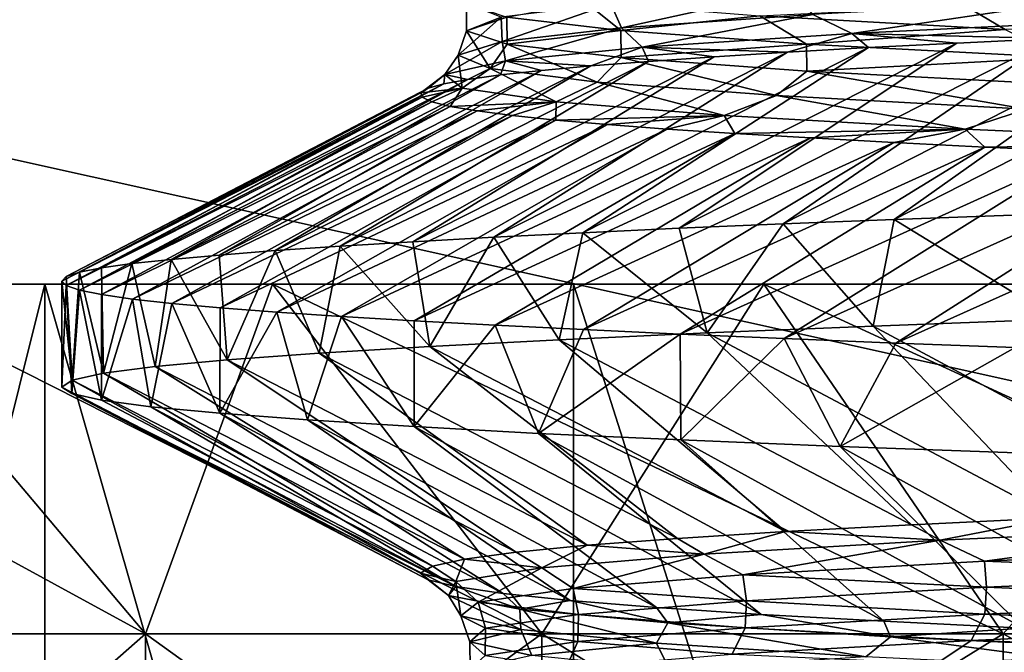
# Model space of a CAD drawing. Header units: metres. Extents: x -206 to 75, y -104 to 104.
# Tile 792 of 1056: x -13.32 to -10.5, y -34.35 to -32.54. Entities that reach past the tile are written whole.
import ezdxf

# ---------------------------------------------------------------- set-up
doc = ezdxf.new("R2010")
doc.units = ezdxf.units.M
doc.layers.add('solid_01_1-CONSUMER_THERM_B_125288', color=7, linetype='CONTINUOUS')

msp = doc.modelspace()

# ---------------------------------------------------------------- linework, layer by layer
at = {"layer": 'solid_01_1-CONSUMER_THERM_B_125288'}
for points in [[(-27.776106, 66.214066), (28.050987, 67.836098), (-27.757145, -66.232315)], [(28.050987, 67.836098), (-27.757065, -66.785934), (-27.757145, -66.232315)], [(28.050987, 67.836098), (27.851068, 67.319839), (-27.757065, -66.785934)], [(27.851068, 67.319839), (27.74942, 66.775635), (-27.757065, -66.785934)], [(27.74942, 66.775635), (-28.058632, -67.846397), (-27.858715, -67.330139)], [(27.74942, 66.775635), (27.749498, 66.222015), (-28.058632, -67.846397)], [(27.74942, 66.775635), (-27.858715, -67.330139), (-27.757065, -66.785934)], [(27.749498, 66.222015), (27.768459, -66.224365), (-28.058632, -67.846397)], [(-37.500069, 41.072453, 108.410858), (37.499931, 41.072487, 108.410858), (-37.500031, -41.072514, 108.410858)], [(37.499931, 41.072487, 108.410858), (37.499969, -41.072479, 108.410858), (-37.500031, -41.072514, 108.410858)], [(-42.500034, -37.500031, 108.5), (42.499931, 37.500008, 108.5), (-42.500069, 37.499969, 108.5)], [(-42.500034, -37.500031, 108.5), (42.499966, -37.499992, 108.5), (42.499931, 37.500008, 108.5)], [(18.499966, -31.800003, 6), (-18.500034, -31.80002, 6), (18.499969, -40.000004, 6)], [(-18.500034, -31.80002, 6), (-18.500031, -40.000023, 6), (18.499969, -40.000004, 6)], [(-11.111633, -32.460217, 29.139627), (-11.630011, -32.49873, 27.62015), (-11.599695, -32.567837, 27.82152)], [(-11.111633, -32.460217, 29.139627), (-11.599695, -32.567837, 27.82152), (-11.052072, -32.529144, 29.342148)], [(-10.307492, -32.490452, 30.776085), (-11.052072, -32.529144, 29.342148), (-10.940886, -32.583981, 29.69669)], [(-10.307492, -32.490452, 30.776085), (-10.940886, -32.583981, 29.69669), (-10.142602, -32.544975, 31.1234)], [(-12.042617, -32.498325, 24.447477), (-12.042596, -32.57576, 24.444349), (-11.943259, -32.537243, 26.045918)], [(-12.042617, -32.498325, 24.447477), (-11.927092, -32.536842, 22.84635), (-12.042596, -32.57576, 24.444349)], [(-11.630011, -32.49873, 27.62015), (-11.943259, -32.537243, 26.045918), (-11.941021, -32.606529, 26.242033)], [(-11.630011, -32.49873, 27.62015), (-11.941021, -32.606529, 26.242033), (-11.599695, -32.567837, 27.82152)], [(-11.702468, -32.494167, 21.560513), (-11.601375, -32.575363, 21.274151), (-11.927092, -32.536842, 22.84635)], [(-11.702468, -32.494167, 21.560513), (-11.204153, -32.533005, 20.017311), (-11.601375, -32.575363, 21.274151)], [(-10.617257, -32.504513, 18.668547), (-10.50202, -32.571838, 18.556038), (-11.204153, -32.533005, 20.017311)], [(-10.617257, -32.504513, 18.668547), (-9.733758, -32.543526, 17.292608), (-10.50202, -32.571838, 18.556038)], [(-11.943259, -32.537243, 26.045918), (-12.066908, -32.645222, 24.631531), (-11.941021, -32.606529, 26.242033)], [(-11.943259, -32.537243, 26.045918), (-12.042596, -32.57576, 24.444349), (-12.066908, -32.645222, 24.631531)], [(-11.927092, -32.536842, 22.84635), (-11.926673, -32.614273, 22.843376), (-12.042596, -32.57576, 24.444349)], [(-11.927092, -32.536842, 22.84635), (-11.601375, -32.575363, 21.274151), (-11.926673, -32.614273, 22.843376)], [(-11.204153, -32.533005, 20.017311), (-11.070795, -32.61388, 19.759281), (-11.601375, -32.575363, 21.274151)], [(-11.052072, -32.529144, 29.342148), (-11.599695, -32.567837, 27.82152), (-11.540409, -32.62299, 28.175079)], [(-11.052072, -32.529144, 29.342148), (-11.540409, -32.62299, 28.175079), (-10.940886, -32.583981, 29.69669)], [(-11.204153, -32.533005, 20.017311), (-10.50202, -32.571838, 18.556038), (-11.070795, -32.61388, 19.759281)], [(-10.142602, -32.544975, 31.1234), (-10.940886, -32.583981, 29.69669), (-10.366546, -32.598339, 30.884815)], [(-12.042596, -32.57576, 24.444349), (-11.974678, -32.683914, 23.018303), (-12.066908, -32.645222, 24.631531)], [(-12.042596, -32.57576, 24.444349), (-11.926673, -32.614273, 22.843376), (-11.974678, -32.683914, 23.018303)], [(-11.599695, -32.567837, 27.82152), (-11.941021, -32.606529, 26.242033), (-11.931564, -32.661995, 26.587193)], [(-11.599695, -32.567837, 27.82152), (-11.931564, -32.661995, 26.587193), (-11.540409, -32.62299, 28.175079)], [(-11.601375, -32.575363, 21.274151), (-11.600601, -32.652786, 21.271379), (-11.926673, -32.614273, 22.843376)], [(-11.601375, -32.575363, 21.274151), (-11.070795, -32.61388, 19.759281), (-11.600601, -32.652786, 21.271379)], [(-10.50202, -32.571838, 18.556038), (-10.341546, -32.652401, 18.329733), (-11.070795, -32.61388, 19.759281)], [(-9.756552, -32.572815, 31.782404), (-10.81969, -33.115417, 32.061478), (-10.481225, -33.103172, 32.524059)], [(-10.071818, -32.585571, 31.340231), (-10.81969, -33.115417, 32.061478), (-9.756552, -32.572815, 31.782404)], [(-10.940886, -32.583981, 29.69669), (-11.540409, -32.62299, 28.175079), (-11.124827, -32.637192, 29.444345)], [(-10.366546, -32.598339, 30.884815), (-11.434729, -33.140362, 31.094595), (-11.137669, -33.127773, 31.584772)], [(-10.64041, -32.61121, 30.41671), (-11.434729, -33.140362, 31.094595), (-10.366546, -32.598339, 30.884815)], [(-10.071818, -32.585571, 31.340231), (-11.137669, -33.127773, 31.584772), (-10.81969, -33.115417, 32.061478)], [(-10.366546, -32.598339, 30.884815), (-11.137669, -33.127773, 31.584772), (-10.071818, -32.585571, 31.340231)], [(-10.940886, -32.583981, 29.69669), (-11.124827, -32.637192, 29.444345), (-10.893257, -32.624168, 29.936342)], [(-10.940886, -32.583981, 29.69669), (-10.64041, -32.61121, 30.41671), (-10.366546, -32.598339, 30.884815)], [(-10.940886, -32.583981, 29.69669), (-10.893257, -32.624168, 29.936342), (-10.64041, -32.61121, 30.41671)], [(-11.941021, -32.606529, 26.242033), (-12.104774, -32.701004, 24.961655), (-11.931564, -32.661995, 26.587193)], [(-11.941021, -32.606529, 26.242033), (-12.066908, -32.645222, 24.631531), (-12.104774, -32.701004, 24.961655)], [(-11.926673, -32.614273, 22.843376), (-11.669301, -32.722607, 21.431175), (-11.974678, -32.683914, 23.018303)], [(-10.893257, -32.624168, 29.936342), (-11.964398, -33.166031, 30.076281), (-11.710483, -33.153145, 30.591496)], [(-11.124827, -32.637192, 29.444345), (-11.964398, -33.166031, 30.076281), (-10.893257, -32.624168, 29.936342)], [(-11.540409, -32.62299, 28.175079), (-11.931564, -32.661995, 26.587193), (-11.687351, -32.676308, 27.906639)], [(-11.926673, -32.614273, 22.843376), (-11.600601, -32.652786, 21.271379), (-11.669301, -32.722607, 21.431175)], [(-10.64041, -32.61121, 30.41671), (-11.710483, -33.153145, 30.591496), (-11.434729, -33.140362, 31.094595)], [(-10.893257, -32.624168, 29.936342), (-11.710483, -33.153145, 30.591496), (-10.64041, -32.61121, 30.41671)], [(-11.540409, -32.62299, 28.175079), (-11.687351, -32.676308, 27.906639), (-11.522595, -32.6633, 28.427876)], [(-11.070795, -32.61388, 19.759281), (-11.069709, -32.691303, 19.756754), (-11.600601, -32.652786, 21.271379)], [(-11.540409, -32.62299, 28.175079), (-11.334863, -32.650253, 28.941013), (-11.124827, -32.637192, 29.444345)], [(-11.540409, -32.62299, 28.175079), (-11.522595, -32.6633, 28.427876), (-11.334863, -32.650253, 28.941013)], [(-11.070795, -32.61388, 19.759281), (-10.341546, -32.652401, 18.329733), (-11.069709, -32.691303, 19.756754)], [(-11.334863, -32.650253, 28.941013), (-12.404501, -33.191738, 29.013325), (-12.195963, -33.178928, 29.549774)], [(-11.522595, -32.6633, 28.427876), (-12.404501, -33.191738, 29.013325), (-11.334863, -32.650253, 28.941013)], [(-11.124827, -32.637192, 29.444345), (-12.195963, -33.178928, 29.549774), (-11.964398, -33.166031, 30.076281)], [(-11.334863, -32.650253, 28.941013), (-12.195963, -33.178928, 29.549774), (-11.124827, -32.637192, 29.444345)], [(-12.066908, -32.645222, 24.631531), (-12.055048, -32.740009, 23.327404), (-12.104774, -32.701004, 24.961655)], [(-12.066908, -32.645222, 24.631531), (-11.974678, -32.683914, 23.018303), (-12.055048, -32.740009, 23.327404)], [(-11.600601, -32.652786, 21.271379), (-11.156191, -32.761303, 19.898996), (-11.669301, -32.722607, 21.431175)], [(-11.600601, -32.652786, 21.271379), (-11.069709, -32.691303, 19.756754), (-11.156191, -32.761303, 19.898996)], [(-10.341546, -32.652401, 18.329733), (-10.340193, -32.729816, 18.327484), (-11.069709, -32.691303, 19.756754)], [(-11.687351, -32.676308, 27.906639), (-12.750485, -33.216957, 27.915686), (-12.589483, -33.204422, 28.468208)], [(-11.828437, -32.689224, 27.379597), (-12.750485, -33.216957, 27.915686), (-11.687351, -32.676308, 27.906639)], [(-11.522595, -32.6633, 28.427876), (-12.589483, -33.204422, 28.468208), (-12.404501, -33.191738, 29.013325)], [(-11.687351, -32.676308, 27.906639), (-12.589483, -33.204422, 28.468208), (-11.522595, -32.6633, 28.427876)], [(-11.931564, -32.661995, 26.587193), (-12.104774, -32.701004, 24.961655), (-12.038606, -32.714783, 26.314322)], [(-11.974678, -32.683914, 23.018303), (-11.786798, -32.779015, 21.714037), (-12.055048, -32.740009, 23.327404)], [(-11.931564, -32.661995, 26.587193), (-12.038606, -32.714783, 26.314322), (-11.945523, -32.702042, 26.848558)], [(-11.974678, -32.683914, 23.018303), (-11.669301, -32.722607, 21.431175), (-11.786798, -32.779015, 21.714037)], [(-11.931564, -32.661995, 26.587193), (-11.945523, -32.702042, 26.848558), (-11.828437, -32.689224, 27.379597)], [(-11.931564, -32.661995, 26.587193), (-11.828437, -32.689224, 27.379597), (-11.687351, -32.676308, 27.906639)], [(-12.038606, -32.714783, 26.314322), (-13.086993, -33.253902, 26.224072), (-12.999444, -33.241646, 26.792654)], [(-12.107684, -32.727505, 25.777338), (-13.086993, -33.253902, 26.224072), (-12.038606, -32.714783, 26.314322)], [(-11.945523, -32.702042, 26.848558), (-12.999444, -33.241646, 26.792654), (-12.88721, -33.229347, 27.356852)], [(-12.038606, -32.714783, 26.314322), (-12.999444, -33.241646, 26.792654), (-11.945523, -32.702042, 26.848558)], [(-11.828437, -32.689224, 27.379597), (-12.88721, -33.229347, 27.356852), (-12.750485, -33.216957, 27.915686)], [(-11.945523, -32.702042, 26.848558), (-12.88721, -33.229347, 27.356852), (-11.828437, -32.689224, 27.379597)], [(-12.104774, -32.701004, 24.961655), (-12.173366, -32.753109, 24.696117), (-12.152696, -32.740269, 25.237724)], [(-12.104774, -32.701004, 24.961655), (-12.055048, -32.740009, 23.327404), (-12.173366, -32.753109, 24.696117)], [(-12.104774, -32.701004, 24.961655), (-12.152696, -32.740269, 25.237724), (-12.107684, -32.727505, 25.777338)], [(-12.104774, -32.701004, 24.961655), (-12.107684, -32.727505, 25.777338), (-12.038606, -32.714783, 26.314322)], [(-11.069709, -32.691303, 19.756754), (-10.441328, -32.799995, 18.450354), (-11.156191, -32.761303, 19.898996)], [(-11.069709, -32.691303, 19.756754), (-10.340193, -32.729816, 18.327484), (-10.441328, -32.799995, 18.450354)], [(-12.152696, -32.740269, 25.237724), (-13.18743, -33.27869, 25.07749), (-13.149711, -33.266232, 25.651918)], [(-12.173366, -32.753109, 24.696117), (-13.18743, -33.27869, 25.07749), (-12.152696, -32.740269, 25.237724)], [(-12.107684, -32.727505, 25.777338), (-13.149711, -33.266232, 25.651918), (-13.086993, -33.253902, 26.224072)], [(-12.152696, -32.740269, 25.237724), (-13.149711, -33.266232, 25.651918), (-12.107684, -32.727505, 25.777338)], [(-12.055048, -32.740009, 23.327404), (-12.169666, -32.766048, 24.153147), (-12.173366, -32.753109, 24.696117)], [(-12.055048, -32.740009, 23.327404), (-12.141583, -32.779064, 23.609348), (-12.169666, -32.766048, 24.153147)], [(-12.055048, -32.740009, 23.327404), (-12.089128, -32.792126, 23.066048), (-12.141583, -32.779064, 23.609348)], [(-12.055048, -32.740009, 23.327404), (-11.786798, -32.779015, 21.714037), (-12.089128, -32.792126, 23.066048)], [(-11.669301, -32.722607, 21.431175), (-11.305593, -32.818024, 20.151228), (-11.786798, -32.779015, 21.714037)], [(-11.669301, -32.722607, 21.431175), (-11.156191, -32.761303, 19.898996), (-11.305593, -32.818024, 20.151228)], [(-12.173366, -32.753109, 24.696117), (-13.200068, -33.291302, 24.50194), (-13.18743, -33.27869, 25.07749)], [(-12.169666, -32.766048, 24.153147), (-13.200068, -33.291302, 24.50194), (-12.173366, -32.753109, 24.696117)], [(-13.187549, -33.304337, 23.925219), (-13.200068, -33.291302, 24.50194), (-12.169666, -32.766048, 24.153147)], [(-13.187549, -33.304337, 23.925219), (-12.169666, -32.766048, 24.153147), (-12.141583, -32.779064, 23.609348)], [(-11.156191, -32.761303, 19.898996), (-10.617222, -32.857033, 18.668545), (-11.305593, -32.818024, 20.151228)], [(-11.156191, -32.761303, 19.898996), (-10.441328, -32.799995, 18.450354), (-10.617222, -32.857033, 18.668545)], [(-13.149735, -33.317333, 23.34837), (-13.187549, -33.304337, 23.925219), (-12.141583, -32.779064, 23.609348)], [(-13.149735, -33.317333, 23.34837), (-12.141583, -32.779064, 23.609348), (-12.089128, -32.792126, 23.066048)], [(-13.086586, -33.330276, 22.772842), (-13.149735, -33.317333, 23.34837), (-12.089128, -32.792126, 23.066048)], [(-13.086586, -33.330276, 22.772842), (-12.089128, -32.792126, 23.066048), (-12.012355, -32.805202, 22.524595)], [(-11.786798, -32.779015, 21.714037), (-12.012355, -32.805202, 22.524595), (-12.089128, -32.792126, 23.066048)], [(-11.786798, -32.779015, 21.714037), (-11.911562, -32.818218, 21.987425), (-12.012355, -32.805202, 22.524595)], [(-11.786798, -32.779015, 21.714037), (-11.787127, -32.831158, 21.456102), (-11.911562, -32.818218, 21.987425)], [(-11.786798, -32.779015, 21.714037), (-11.305593, -32.818024, 20.151228), (-11.787127, -32.831158, 21.456102)], [(-10.441328, -32.799995, 18.450354), (-9.733724, -32.896038, 17.292612), (-10.617222, -32.857033, 18.668545)], [(-12.998258, -33.343113, 22.200634), (-13.086586, -33.330276, 22.772842), (-12.012355, -32.805202, 22.524595)], [(-12.998258, -33.343113, 22.200634), (-12.012355, -32.805202, 22.524595), (-11.911562, -32.818218, 21.987425)], [(-12.885022, -33.355797, 21.633295), (-12.998258, -33.343113, 22.200634), (-11.911562, -32.818218, 21.987425)], [(-12.885022, -33.355797, 21.633295), (-11.911562, -32.818218, 21.987425), (-11.787127, -32.831158, 21.456102)], [(-11.305593, -32.818024, 20.151228), (-11.639494, -32.843994, 20.932104), (-11.787127, -32.831158, 21.456102)], [(-11.305593, -32.818024, 20.151228), (-11.468918, -32.856785, 20.41585), (-11.639494, -32.843994, 20.932104)], [(-11.305593, -32.818024, 20.151228), (-11.275576, -32.869572, 19.907923), (-11.468918, -32.856785, 20.41585)], [(-11.305593, -32.818024, 20.151228), (-10.617222, -32.857033, 18.668545), (-11.275576, -32.869572, 19.907923)], [(-12.747254, -33.36832, 21.072277), (-12.885022, -33.355797, 21.633295), (-11.787127, -32.831158, 21.456102)], [(-12.747254, -33.36832, 21.072277), (-11.787127, -32.831158, 21.456102), (-11.639494, -32.843994, 20.932104)], [(-12.585492, -33.38068, 20.519152), (-12.747254, -33.36832, 21.072277), (-11.639494, -32.843994, 20.932104)], [(-12.585492, -33.38068, 20.519152), (-11.639494, -32.843994, 20.932104), (-11.468918, -32.856785, 20.41585)], [(-12.400279, -33.392941, 19.975088), (-12.585492, -33.38068, 20.519152), (-11.468918, -32.856785, 20.41585)], [(-12.400279, -33.392941, 19.975088), (-11.468918, -32.856785, 20.41585), (-11.275576, -32.869572, 19.907923)], [(-10.617222, -32.857033, 18.668545), (-11.0596, -32.882389, 19.409044), (-11.275576, -32.869572, 19.907923)], [(-10.617222, -32.857033, 18.668545), (-10.821115, -32.895256, 18.920071), (-11.0596, -32.882389, 19.409044)], [(-10.617222, -32.857033, 18.668545), (-10.560501, -32.908192, 18.441952), (-10.821115, -32.895256, 18.920071)], [(-10.617222, -32.857033, 18.668545), (-9.733724, -32.896038, 17.292612), (-10.560501, -32.908192, 18.441952)], [(-12.192043, -33.405178, 19.440769), (-12.400279, -33.392941, 19.975088), (-11.275576, -32.869572, 19.907923)], [(-12.192043, -33.405178, 19.440769), (-11.275576, -32.869572, 19.907923), (-11.0596, -32.882389, 19.409044)], [(-11.96115, -33.41748, 18.916758), (-12.192043, -33.405178, 19.440769), (-11.0596, -32.882389, 19.409044)], [(-11.96115, -33.41748, 18.916758), (-11.0596, -32.882389, 19.409044), (-10.821115, -32.895256, 18.920071)], [(-11.70782, -33.430016, 18.403389), (-11.96115, -33.41748, 18.916758), (-10.821115, -32.895256, 18.920071)], [(-11.70782, -33.430016, 18.403389), (-10.821115, -32.895256, 18.920071), (-10.560501, -32.908192, 18.441952)], [(-11.432274, -33.442745, 17.901152), (-11.70782, -33.430016, 18.403389), (-10.560501, -32.908192, 18.441952)], [(-11.432274, -33.442745, 17.901152), (-10.560501, -32.908192, 18.441952), (-10.278388, -32.921204, 17.975527)], [(-9.733724, -32.896038, 17.292612), (-10.278388, -32.921204, 17.975527), (-10.560501, -32.908192, 18.441952)], [(-11.134682, -33.455624, 17.410534), (-11.432274, -33.442745, 17.901152), (-10.278388, -32.921204, 17.975527)], [(-11.134682, -33.455624, 17.410534), (-10.278388, -32.921204, 17.975527), (-9.975424, -32.934265, 17.521721)], [(-10.814976, -33.468529, 16.931782), (-11.134682, -33.455624, 17.410534), (-9.975424, -32.934265, 17.521721)], [(-10.814976, -33.468529, 16.931782), (-9.975424, -32.934265, 17.521721), (-9.65232, -32.947323, 17.081615)], [(-10.473778, -33.4814, 16.466221), (-10.814976, -33.468529, 16.931782), (-9.65232, -32.947323, 17.081615)], [(-10.481225, -33.103172, 32.524059), (-10.81969, -33.115417, 32.061478), (-10.35445, -33.400375, 32.687)], [(-11.137669, -33.127773, 31.584772), (-11.434729, -33.140362, 31.094595), (-11.354713, -33.439522, 31.231432)], [(-11.137669, -33.127773, 31.584772), (-11.354713, -33.439522, 31.231432), (-10.879935, -33.41988, 31.974533)], [(-10.81969, -33.115417, 32.061478), (-11.137669, -33.127773, 31.584772), (-10.879935, -33.41988, 31.974533)], [(-10.81969, -33.115417, 32.061478), (-10.879935, -33.41988, 31.974533), (-10.35445, -33.400375, 32.687)], [(-11.964398, -33.166031, 30.076281), (-12.195963, -33.178928, 29.549774), (-12.14765, -33.478287, 29.664915)], [(-11.964398, -33.166031, 30.076281), (-12.14765, -33.478287, 29.664915), (-11.777408, -33.459084, 30.461071)], [(-11.710483, -33.153145, 30.591496), (-11.964398, -33.166031, 30.076281), (-11.777408, -33.459084, 30.461071)], [(-11.710483, -33.153145, 30.591496), (-11.777408, -33.459084, 30.461071), (-11.354713, -33.439522, 31.231432)], [(-11.434729, -33.140362, 31.094595), (-11.710483, -33.153145, 30.591496), (-11.354713, -33.439522, 31.231432)], [(-12.404501, -33.191738, 29.013325), (-12.589483, -33.204422, 28.468208), (-12.464569, -33.497196, 28.844685)], [(-12.404501, -33.191738, 29.013325), (-12.464569, -33.497196, 28.844685), (-12.14765, -33.478287, 29.664915)], [(-12.195963, -33.178928, 29.549774), (-12.404501, -33.191738, 29.013325), (-12.14765, -33.478287, 29.664915)], [(-12.750485, -33.216957, 27.915686), (-12.88721, -33.229347, 27.356852), (-12.726922, -33.516148, 28.00246)], [(-12.589483, -33.204422, 28.468208), (-12.750485, -33.216957, 27.915686), (-12.726922, -33.516148, 28.00246)], [(-12.589483, -33.204422, 28.468208), (-12.726922, -33.516148, 28.00246), (-12.464569, -33.497196, 28.844685)], [(-12.999444, -33.241646, 26.792654), (-13.086993, -33.253902, 26.224072), (-13.081157, -33.554909, 26.267807)], [(-12.999444, -33.241646, 26.792654), (-13.081157, -33.554909, 26.267807), (-12.933008, -33.53537, 27.141798)], [(-12.88721, -33.229347, 27.356852), (-12.999444, -33.241646, 26.792654), (-12.933008, -33.53537, 27.141798)], [(-12.88721, -33.229347, 27.356852), (-12.933008, -33.53537, 27.141798), (-12.726922, -33.516148, 28.00246)], [(-13.18743, -33.27869, 25.07749), (-13.200068, -33.291302, 24.50194), (-13.170316, -33.574657, 25.385765)], [(-13.149711, -33.266232, 25.651918), (-13.18743, -33.27869, 25.07749), (-13.170316, -33.574657, 25.385765)], [(-13.149711, -33.266232, 25.651918), (-13.170316, -33.574657, 25.385765), (-13.081157, -33.554909, 26.267807)], [(-13.086993, -33.253902, 26.224072), (-13.149711, -33.266232, 25.651918), (-13.081157, -33.554909, 26.267807)], [(-12.960462, -34.300018, 16.275049), (-13.804813, -33.300018, 15.739267), (-14.793977, -33.300018, 17.538559)], [(-12.960462, -34.300018, 16.275049), (-14.793977, -33.300018, 17.538559), (-13.889126, -34.300018, 17.964279)], [(-14.56685, -33.300018, 14.445255), (-13.248582, -33.300018, 12.762631), (-14.566847, -38.584869, 14.445254)], [(-13.804813, -33.300018, 15.739267), (-13.248582, -33.300018, 12.762631), (-14.56685, -33.300018, 14.445255)], [(-13.248582, -33.300018, 12.762631), (-13.248672, -38.584869, 12.762729), (-14.566847, -38.584869, 14.445254)], [(-14.566838, -33.300018, 34.55476), (-14.566847, -38.584869, 34.554745), (-13.248672, -38.584869, 36.23727)], [(-13.248565, -33.300018, 36.237389), (-14.566838, -33.300018, 34.55476), (-13.248672, -38.584869, 36.23727)], [(-13.804813, -33.300018, 33.260735), (-14.566838, -33.300018, 34.55476), (-13.248565, -33.300018, 36.237389)], [(-13.889126, -34.300018, 31.035721), (-13.804813, -33.300018, 33.260735), (-12.960462, -34.300018, 32.724949)], [(-13.804813, -33.300018, 15.739267), (-12.597934, -33.300018, 14.078135), (-13.248582, -33.300018, 12.762631)], [(-12.597934, -33.300018, 34.921864), (-13.804813, -33.300018, 33.260735), (-13.248565, -33.300018, 36.237389)], [(-11.827404, -34.300018, 14.715532), (-12.597934, -33.300018, 14.078135), (-13.804813, -33.300018, 15.739267)], [(-11.827404, -34.300018, 14.715532), (-13.804813, -33.300018, 15.739267), (-12.960462, -34.300018, 16.275049)], [(-12.960462, -34.300018, 32.724949), (-13.804813, -33.300018, 33.260735), (-12.597934, -33.300018, 34.921864)], [(-13.248582, -33.300018, 12.762631), (-11.737303, -38.584869, 11.25136), (-13.248672, -38.584869, 12.762729)], [(-13.248565, -33.300018, 36.237389), (-13.248672, -38.584869, 36.23727), (-11.737303, -38.584869, 37.748642)], [(-13.248582, -33.300018, 12.762631), (-11.737164, -33.300018, 11.251245), (-11.737303, -38.584869, 11.25136)], [(-12.597934, -33.300018, 14.078135), (-11.737164, -33.300018, 11.251245), (-13.248582, -33.300018, 12.762631)], [(-11.737145, -33.300018, 37.748772), (-13.248565, -33.300018, 36.237389), (-11.737303, -38.584869, 37.748642)], [(-12.597934, -33.300018, 34.921864), (-13.248565, -33.300018, 36.237389), (-11.737145, -33.300018, 37.748772)], [(-13.200068, -33.291302, 24.50194), (-13.200068, -33.594398, 24.50194), (-13.170316, -33.574657, 25.385765)], [(-13.187549, -33.304337, 23.925219), (-13.200068, -33.594398, 24.50194), (-13.200068, -33.291302, 24.50194)], [(-13.171835, -33.613266, 23.637117), (-13.200068, -33.594398, 24.50194), (-13.187549, -33.304337, 23.925219)], [(-13.171835, -33.613266, 23.637117), (-13.187549, -33.304337, 23.925219), (-13.149735, -33.317333, 23.34837)], [(-12.960462, -34.300018, 32.724949), (-12.597934, -33.300018, 34.921864), (-11.827404, -34.300018, 34.28447)], [(-12.597934, -33.300018, 14.078135), (-11.192372, -33.300018, 12.581363), (-11.737164, -33.300018, 11.251245)], [(-11.192372, -33.300018, 36.418636), (-12.597934, -33.300018, 34.921864), (-11.737145, -33.300018, 37.748772)], [(-10.507822, -34.300018, 13.310323), (-11.192372, -33.300018, 12.581363), (-12.597934, -33.300018, 14.078135)], [(-10.507822, -34.300018, 13.310323), (-12.597934, -33.300018, 14.078135), (-11.827404, -34.300018, 14.715532)], [(-11.827404, -34.300018, 34.28447), (-12.597934, -33.300018, 34.921864), (-11.192372, -33.300018, 36.418636)], [(-11.827404, -34.300018, 34.28447), (-11.192372, -33.300018, 36.418636), (-10.507822, -34.300018, 35.689678)], [(-11.737164, -33.300018, 11.251245), (-10.054778, -38.584866, 9.933186), (-11.737303, -38.584869, 11.25136)], [(-11.737145, -33.300018, 37.748772), (-11.737303, -38.584869, 37.748642), (-10.054778, -38.584866, 39.066814)], [(-11.737164, -33.300018, 11.251245), (-10.054662, -33.300018, 9.93311), (-10.054778, -38.584866, 9.933186)], [(-11.192372, -33.300018, 12.581363), (-10.054662, -33.300018, 9.93311), (-11.737164, -33.300018, 11.251245)], [(-10.054643, -33.300018, 39.066902), (-11.737145, -33.300018, 37.748772), (-10.054778, -38.584866, 39.066814)], [(-11.192372, -33.300018, 36.418636), (-11.737145, -33.300018, 37.748772), (-10.054643, -33.300018, 39.066902)], [(-11.192372, -33.300018, 12.581363), (-9.610297, -33.300018, 11.272559), (-10.054662, -33.300018, 9.93311)], [(-9.610297, -33.300018, 37.72744), (-11.192372, -33.300018, 36.418636), (-10.054643, -33.300018, 39.066902)], [(-9.022527, -34.300018, 12.081581), (-9.610297, -33.300018, 11.272559), (-11.192372, -33.300018, 12.581363)], [(-9.022527, -34.300018, 12.081581), (-11.192372, -33.300018, 12.581363), (-10.507822, -34.300018, 13.310323)], [(-10.507822, -34.300018, 35.689678), (-11.192372, -33.300018, 36.418636), (-9.610297, -33.300018, 37.72744)], [(-10.507822, -34.300018, 35.689678), (-9.610297, -33.300018, 37.72744), (-9.022527, -34.300018, 36.918419)], [(-13.086838, -33.631889, 22.774754), (-13.171835, -33.613266, 23.637117), (-13.149735, -33.317333, 23.34837)], [(-13.086838, -33.631889, 22.774754), (-13.149735, -33.317333, 23.34837), (-13.086586, -33.330276, 22.772842)], [(-13.086838, -33.631889, 22.774754), (-13.086586, -33.330276, 22.772842), (-12.998258, -33.343113, 22.200634)], [(-12.945478, -33.650501, 21.920008), (-13.086838, -33.631889, 22.774754), (-12.998258, -33.343113, 22.200634)], [(-12.945478, -33.650501, 21.920008), (-12.998258, -33.343113, 22.200634), (-12.885022, -33.355797, 21.633295)], [(-12.748536, -33.669296, 21.077047), (-12.945478, -33.650501, 21.920008), (-12.885022, -33.355797, 21.633295)], [(-12.748536, -33.669296, 21.077047), (-12.885022, -33.355797, 21.633295), (-12.747254, -33.36832, 21.072277)], [(-12.748536, -33.669296, 21.077047), (-12.747254, -33.36832, 21.072277), (-12.585492, -33.38068, 20.519152)], [(-12.497205, -33.688332, 20.250103), (-12.748536, -33.669296, 21.077047), (-12.585492, -33.38068, 20.519152)], [(-12.497205, -33.688332, 20.250103), (-12.585492, -33.38068, 20.519152), (-12.400279, -33.392941, 19.975088)], [(-12.192873, -33.707542, 19.44277), (-12.497205, -33.688332, 20.250103), (-12.400279, -33.392941, 19.975088)], [(-12.192873, -33.707542, 19.44277), (-12.400279, -33.392941, 19.975088), (-12.192043, -33.405178, 19.440769)], [(-12.192873, -33.707542, 19.44277), (-12.192043, -33.405178, 19.440769), (-11.96115, -33.41748, 18.916758)], [(-11.836808, -33.726742, 18.657766), (-12.192873, -33.707542, 19.44277), (-11.96115, -33.41748, 18.916758)], [(-11.836808, -33.726742, 18.657766), (-11.96115, -33.41748, 18.916758), (-11.70782, -33.430016, 18.403389)], [(-10.358299, -33.968464, 30.897196), (-10.879935, -33.41988, 31.974533), (-11.354713, -33.439522, 31.231432)], [(-9.896255, -33.948563, 31.590418), (-10.35445, -33.400375, 32.687), (-10.879935, -33.41988, 31.974533)], [(-10.358299, -33.968464, 30.897196), (-9.896255, -33.948563, 31.590418), (-10.879935, -33.41988, 31.974533)], [(-11.836808, -33.726742, 18.657766), (-11.70782, -33.430016, 18.403389), (-11.432274, -33.442745, 17.901152)], [(-11.430239, -33.745655, 17.897627), (-11.836808, -33.726742, 18.657766), (-11.432274, -33.442745, 17.901152)], [(-10.770513, -33.988091, 30.176399), (-11.354713, -33.439522, 31.231432), (-11.777408, -33.459084, 30.461071)], [(-11.430239, -33.745655, 17.897627), (-11.432274, -33.442745, 17.901152), (-11.134682, -33.455624, 17.410534)], [(-10.770513, -33.988091, 30.176399), (-10.358299, -33.968464, 30.897196), (-11.354713, -33.439522, 31.231432)], [(-11.130622, -34.007446, 29.432919), (-11.777408, -33.459084, 30.461071), (-12.14765, -33.478287, 29.664915)], [(-11.130622, -34.007446, 29.432919), (-10.770513, -33.988091, 30.176399), (-11.777408, -33.459084, 30.461071)], [(-10.97429, -33.764229, 17.164701), (-11.430239, -33.745655, 17.897627), (-11.134682, -33.455624, 17.410534)], [(-10.97429, -33.764229, 17.164701), (-11.134682, -33.455624, 17.410534), (-10.814976, -33.468529, 16.931782)], [(-10.97429, -33.764229, 17.164701), (-10.814976, -33.468529, 16.931782), (-10.473778, -33.4814, 16.466221)], [(-11.697711, -34.046753, 27.872292), (-12.464569, -33.497196, 28.844685), (-12.726922, -33.516148, 28.00246)], [(-11.439899, -34.026951, 28.664762), (-12.14765, -33.478287, 29.664915), (-12.464569, -33.497196, 28.844685)], [(-11.697711, -34.046753, 27.872292), (-11.439899, -34.026951, 28.664762), (-12.464569, -33.497196, 28.844685)], [(-11.439899, -34.026951, 28.664762), (-11.130622, -34.007446, 29.432919), (-12.14765, -33.478287, 29.664915)], [(-10.470285, -33.782799, 16.461672), (-10.97429, -33.764229, 17.164701), (-10.473778, -33.4814, 16.466221)], [(-11.901125, -34.066708, 27.063223), (-12.726922, -33.516148, 28.00246), (-12.933008, -33.53537, 27.141798)], [(-11.901125, -34.066708, 27.063223), (-11.697711, -34.046753, 27.872292), (-12.726922, -33.516148, 28.00246)], [(-12.140155, -34.106518, 25.415127), (-13.081157, -33.554909, 26.267807), (-13.170316, -33.574657, 25.385765)], [(-12.048832, -34.086685, 26.242802), (-12.933008, -33.53537, 27.141798), (-13.081157, -33.554909, 26.267807)], [(-12.140155, -34.106518, 25.415127), (-12.048832, -34.086685, 26.242802), (-13.081157, -33.554909, 26.267807)], [(-12.048832, -34.086685, 26.242802), (-11.901125, -34.066708, 27.063223), (-12.933008, -33.53537, 27.141798)], [(-12.174488, -34.126022, 24.586374), (-13.170316, -33.574657, 25.385765), (-13.200068, -33.594398, 24.50194)], [(-12.174488, -34.126022, 24.586374), (-12.140155, -34.106518, 25.415127), (-13.170316, -33.574657, 25.385765)], [(-12.152152, -34.145386, 23.759792), (-13.200068, -33.594398, 24.50194), (-13.171835, -33.613266, 23.637117)], [(-12.152152, -34.145386, 23.759792), (-12.174488, -34.126022, 24.586374), (-13.200068, -33.594398, 24.50194)], [(-12.073215, -34.164978, 22.934113), (-13.171835, -33.613266, 23.637117), (-13.086838, -33.631889, 22.774754)], [(-12.073215, -34.164978, 22.934113), (-12.152152, -34.145386, 23.759792), (-13.171835, -33.613266, 23.637117)], [(-12.073215, -34.164978, 22.934113), (-13.086838, -33.631889, 22.774754), (-12.945478, -33.650501, 21.920008)], [(-11.937553, -34.184841, 22.11194), (-12.945478, -33.650501, 21.920008), (-12.748536, -33.669296, 21.077047)], [(-11.937553, -34.184841, 22.11194), (-12.073215, -34.164978, 22.934113), (-12.945478, -33.650501, 21.920008)], [(-11.746025, -34.204842, 21.300228), (-12.748536, -33.669296, 21.077047), (-12.497205, -33.688332, 20.250103)], [(-11.746025, -34.204842, 21.300228), (-11.937553, -34.184841, 22.11194), (-12.748536, -33.669296, 21.077047)], [(-11.499803, -34.224812, 20.503973), (-12.497205, -33.688332, 20.250103), (-12.192873, -33.707542, 19.44277)], [(-11.499803, -34.224812, 20.503973), (-11.746025, -34.204842, 21.300228), (-12.497205, -33.688332, 20.250103)], [(-11.200206, -34.244549, 19.727404), (-12.192873, -33.707542, 19.44277), (-11.836808, -33.726742, 18.657766)], [(-11.200206, -34.244549, 19.727404), (-11.499803, -34.224812, 20.503973), (-12.192873, -33.707542, 19.44277)], [(-10.849847, -34.263935, 18.976755), (-11.836808, -33.726742, 18.657766), (-11.430239, -33.745655, 17.897627)], [(-10.849847, -34.263935, 18.976755), (-11.200206, -34.244549, 19.727404), (-11.836808, -33.726742, 18.657766)], [(-10.450101, -34.283306, 18.253695), (-11.430239, -33.745655, 17.897627), (-10.97429, -33.764229, 17.164701)], [(-10.450101, -34.283306, 18.253695), (-10.849847, -34.263935, 18.976755), (-11.430239, -33.745655, 17.897627)], [(-9.999787, -34.302982, 17.556145), (-10.97429, -33.764229, 17.164701), (-10.470285, -33.782799, 16.461672)], [(-9.999787, -34.302982, 17.556145), (-10.450101, -34.283306, 18.253695), (-10.97429, -33.764229, 17.164701)], [(-10.68849, -34.032543, 30.200148), (-10.358299, -33.968464, 30.897196), (-10.770513, -33.988091, 30.176399)], [(-9.814098, -33.993176, 31.599241), (-10.358299, -33.968464, 30.897196), (-10.68849, -34.032543, 30.200148)], [(-11.362955, -34.071907, 28.694336), (-11.130622, -34.007446, 29.432919), (-11.439899, -34.026951, 28.664762)], [(-10.68849, -34.032543, 30.200148), (-11.130622, -34.007446, 29.432919), (-11.362955, -34.071907, 28.694336)], [(-10.68849, -34.032543, 30.200148), (-10.770513, -33.988091, 30.176399), (-11.130622, -34.007446, 29.432919)], [(-9.814098, -33.993176, 31.599241), (-10.68849, -34.032543, 30.200148), (-10.561529, -34.091759, 30.338547)], [(-9.814098, -33.993176, 31.599241), (-10.561529, -34.091759, 30.338547), (-9.675408, -34.052635, 31.710947)], [(-11.362955, -34.071907, 28.694336), (-11.439899, -34.026951, 28.664762), (-11.697711, -34.046753, 27.872292)], [(-10.68849, -34.032543, 30.200148), (-11.362955, -34.071907, 28.694336), (-11.252411, -34.130882, 28.858208)], [(-10.68849, -34.032543, 30.200148), (-11.252411, -34.130882, 28.858208), (-10.561529, -34.091759, 30.338547)], [(-11.827562, -34.111271, 27.11079), (-11.901125, -34.066708, 27.063223), (-12.048832, -34.086685, 26.242802)], [(-11.827562, -34.111271, 27.11079), (-11.697711, -34.046753, 27.872292), (-11.901125, -34.066708, 27.063223)], [(-11.362955, -34.071907, 28.694336), (-11.697711, -34.046753, 27.872292), (-11.827562, -34.111271, 27.11079)], [(-9.675408, -34.052635, 31.710947), (-10.561529, -34.091759, 30.338547), (-9.674678, -34.127209, 31.670658)], [(-12.073753, -34.150639, 25.479261), (-12.048832, -34.086685, 26.242802), (-12.140155, -34.106518, 25.415127)], [(-11.827562, -34.111271, 27.11079), (-12.048832, -34.086685, 26.242802), (-12.073753, -34.150639, 25.479261)], [(-11.362955, -34.071907, 28.694336), (-11.827562, -34.111271, 27.11079), (-11.737768, -34.170006, 27.29796)], [(-11.362955, -34.071907, 28.694336), (-11.737768, -34.170006, 27.29796), (-11.252411, -34.130882, 28.858208)], [(-10.561529, -34.091759, 30.338547), (-11.252411, -34.130882, 28.858208), (-10.556239, -34.166378, 30.297077)], [(-10.561529, -34.091759, 30.338547), (-10.556239, -34.166378, 30.297077), (-9.674678, -34.127209, 31.670658)], [(-12.073753, -34.150639, 25.479261), (-12.140155, -34.106518, 25.415127), (-12.174488, -34.126022, 24.586374)], [(-11.827562, -34.111271, 27.11079), (-12.073753, -34.150639, 25.479261), (-12.00923, -34.209129, 25.686897)], [(-11.827562, -34.111271, 27.11079), (-12.00923, -34.209129, 25.686897), (-11.737768, -34.170006, 27.29796)], [(-12.094158, -34.190002, 23.829559), (-12.174488, -34.126022, 24.586374), (-12.152152, -34.145386, 23.759792)], [(-12.073753, -34.150639, 25.479261), (-12.174488, -34.126022, 24.586374), (-12.094158, -34.190002, 23.829559)], [(-12.094158, -34.190002, 23.829559), (-12.152152, -34.145386, 23.759792), (-12.073215, -34.164978, 22.934113)], [(-12.073753, -34.150639, 25.479261), (-12.094158, -34.190002, 23.829559), (-12.059107, -34.248253, 24.05415)], [(-12.073753, -34.150639, 25.479261), (-12.059107, -34.248253, 24.05415), (-12.00923, -34.209129, 25.686897)], [(-11.252411, -34.130882, 28.858208), (-11.737768, -34.170006, 27.29796), (-11.242225, -34.205547, 28.816069)], [(-11.252411, -34.130882, 28.858208), (-11.242225, -34.205547, 28.816069), (-10.556239, -34.166378, 30.297077)], [(-9.674678, -34.127209, 31.670658), (-10.556239, -34.166378, 30.297077), (-9.680058, -34.204659, 31.663387)], [(-12.094158, -34.190002, 23.829559), (-12.073215, -34.164978, 22.934113), (-11.89016, -34.22937, 22.191969)], [(-11.89016, -34.22937, 22.191969), (-12.073215, -34.164978, 22.934113), (-11.937553, -34.184841, 22.11194)], [(-11.737768, -34.170006, 27.29796), (-12.00923, -34.209129, 25.686897), (-11.72245, -34.244717, 27.255764)], [(-11.737768, -34.170006, 27.29796), (-11.72245, -34.244717, 27.255764), (-11.242225, -34.205547, 28.816069)], [(-10.556239, -34.166378, 30.297077), (-11.242225, -34.205547, 28.816069), (-10.560835, -34.243839, 30.288677)], [(-10.556239, -34.166378, 30.297077), (-10.560835, -34.243839, 30.288677), (-9.680058, -34.204659, 31.663387)], [(-12.094158, -34.190002, 23.829559), (-11.887519, -34.287376, 22.429268), (-12.059107, -34.248253, 24.05415)], [(-12.094158, -34.190002, 23.829559), (-11.89016, -34.22937, 22.191969), (-11.887519, -34.287376, 22.429268)], [(-11.89016, -34.22937, 22.191969), (-11.937553, -34.184841, 22.11194), (-11.746025, -34.204842, 21.300228)], [(-11.89016, -34.22937, 22.191969), (-11.746025, -34.204842, 21.300228), (-11.467053, -34.268734, 20.596985)], [(-11.467053, -34.268734, 20.596985), (-11.746025, -34.204842, 21.300228), (-11.499803, -34.224812, 20.503973)], [(-11.242225, -34.205547, 28.816069), (-11.72245, -34.244717, 27.255764), (-11.245828, -34.28302, 28.806622)], [(-11.242225, -34.205547, 28.816069), (-11.245828, -34.28302, 28.806622), (-10.560835, -34.243839, 30.288677)], [(-9.680058, -34.204659, 31.663387), (-10.560835, -34.243839, 30.288677), (-9.720605, -34.279312, 31.649942)], [(-12.00923, -34.209129, 25.686897), (-12.059107, -34.248253, 24.05415), (-11.988535, -34.283886, 25.645302)], [(-12.00923, -34.209129, 25.686897), (-11.988535, -34.283886, 25.645302), (-11.72245, -34.244717, 27.255764)], [(-11.89016, -34.22937, 22.191969), (-11.499581, -34.3265, 20.842073), (-11.887519, -34.287376, 22.429268)], [(-11.89016, -34.22937, 22.191969), (-11.467053, -34.268734, 20.596985), (-11.499581, -34.3265, 20.842073)], [(-11.467053, -34.268734, 20.596985), (-11.499803, -34.224812, 20.503973), (-11.200206, -34.244549, 19.727404)], [(-12.059107, -34.248253, 24.05415), (-12.032855, -34.323055, 24.013857), (-11.988535, -34.283886, 25.645302)], [(-12.059107, -34.248253, 24.05415), (-11.887519, -34.287376, 22.429268), (-12.032855, -34.323055, 24.013857)], [(-11.72245, -34.244717, 27.255764), (-11.988535, -34.283886, 25.645302), (-11.724875, -34.322201, 27.245401)], [(-11.72245, -34.244717, 27.255764), (-11.724875, -34.322201, 27.245401), (-11.245828, -34.28302, 28.806622)], [(-11.467053, -34.268734, 20.596985), (-11.200206, -34.244549, 19.727404), (-10.830391, -34.308102, 19.075003)], [(-10.560835, -34.243839, 30.288677), (-11.245828, -34.28302, 28.806622), (-10.600146, -34.318542, 30.268061)], [(-10.830391, -34.308102, 19.075003), (-11.200206, -34.244549, 19.727404), (-10.849847, -34.263935, 18.976755)], [(-10.830391, -34.308102, 19.075003), (-10.849847, -34.263935, 18.976755), (-10.450101, -34.283306, 18.253695)], [(-10.560835, -34.243839, 30.288677), (-10.600146, -34.318542, 30.268061), (-9.720605, -34.279312, 31.649942)], [(-11.988535, -34.283886, 25.645302), (-12.032855, -34.323055, 24.013857), (-11.989588, -34.361382, 25.63418)], [(-11.887519, -34.287376, 22.429268), (-11.855768, -34.362221, 22.391031), (-12.032855, -34.323055, 24.013857)], [(-11.988535, -34.283886, 25.645302), (-11.989588, -34.361382, 25.63418), (-11.724875, -34.322201, 27.245401)], [(-11.887519, -34.287376, 22.429268), (-11.499581, -34.3265, 20.842073), (-11.855768, -34.362221, 22.391031)], [(-11.245828, -34.28302, 28.806622), (-11.724875, -34.322201, 27.245401), (-11.2827, -34.357773, 28.77894)], [(-11.467053, -34.268734, 20.596985), (-10.900568, -34.365623, 19.322359), (-11.499581, -34.3265, 20.842073)], [(-11.467053, -34.268734, 20.596985), (-10.830391, -34.308102, 19.075003), (-10.900568, -34.365623, 19.322359)], [(-11.245828, -34.28302, 28.806622), (-11.2827, -34.357773, 28.77894), (-10.600146, -34.318542, 30.268061)], [(-10.830391, -34.308102, 19.075003), (-10.450101, -34.283306, 18.253695), (-9.991701, -34.347469, 17.653898)], [(-9.720605, -34.279312, 31.649942), (-10.600146, -34.318542, 30.268061), (-9.825461, -34.34565, 31.583454)], [(-13.889126, -34.300018, 17.964279), (-13.889129, -35.115746, 17.964289), (-12.960467, -35.115746, 16.275059)], [(-12.960462, -34.300018, 32.724949), (-12.960467, -35.115746, 32.724941), (-13.889129, -35.115746, 31.035711)], [(-13.889126, -34.300018, 31.035721), (-12.960462, -34.300018, 32.724949), (-13.889129, -35.115746, 31.035711)], [(-12.960462, -34.300018, 16.275049), (-13.889126, -34.300018, 17.964279), (-12.960467, -35.115746, 16.275059)], [(-12.960462, -34.300018, 16.275049), (-12.960467, -35.115746, 16.275059), (-11.827412, -35.115746, 14.715542)], [(-11.827404, -34.300018, 34.28447), (-11.827412, -35.115746, 34.284458), (-12.960467, -35.115746, 32.724941)], [(-12.960462, -34.300018, 32.724949), (-11.827404, -34.300018, 34.28447), (-12.960467, -35.115746, 32.724941)], [(-11.827404, -34.300018, 14.715532), (-12.960462, -34.300018, 16.275049), (-11.827412, -35.115746, 14.715542)], [(-11.827404, -34.300018, 14.715532), (-11.827412, -35.115746, 14.715542), (-10.507832, -35.115746, 13.310331)], [(-10.507822, -34.300018, 35.689678), (-10.507832, -35.115746, 35.689667), (-11.827412, -35.115746, 34.284458)], [(-11.827404, -34.300018, 34.28447), (-10.507822, -34.300018, 35.689678), (-11.827412, -35.115746, 34.284458)], [(-10.507822, -34.300018, 13.310323), (-11.827404, -34.300018, 14.715532), (-10.507832, -35.115746, 13.310331)], [(-10.600146, -34.318542, 30.268061), (-11.2827, -34.357773, 28.77894), (-10.698118, -34.38504, 30.181946)], [(-10.830391, -34.308102, 19.075003), (-10.10035, -34.404747, 17.897978), (-10.900568, -34.365623, 19.322359)], [(-10.830391, -34.308102, 19.075003), (-9.991701, -34.347469, 17.653898), (-10.10035, -34.404747, 17.897978)], [(-10.600146, -34.318542, 30.268061), (-10.698118, -34.38504, 30.181946), (-9.825461, -34.34565, 31.583454)], [(-10.507822, -34.300018, 13.310323), (-10.507832, -35.115746, 13.310331), (-9.022537, -35.115746, 12.081589)], [(-9.022527, -34.300018, 36.918419), (-9.022537, -35.115746, 36.918411), (-10.507832, -35.115746, 35.689667)], [(-10.507822, -34.300018, 35.689678), (-9.022527, -34.300018, 36.918419), (-10.507832, -35.115746, 35.689667)], [(-9.022527, -34.300018, 12.081581), (-10.507822, -34.300018, 13.310323), (-9.022537, -35.115746, 12.081589)], [(-12.032855, -34.323055, 24.013857), (-12.032357, -34.400562, 24.002161), (-11.989588, -34.361382, 25.63418)], [(-12.032855, -34.323055, 24.013857), (-11.855768, -34.362221, 22.391031), (-12.032357, -34.400562, 24.002161)], [(-11.724875, -34.322201, 27.245401), (-11.989588, -34.361382, 25.63418), (-11.758167, -34.397003, 27.210991)], [(-11.499581, -34.3265, 20.842073), (-11.462416, -34.40139, 20.80669), (-11.855768, -34.362221, 22.391031)], [(-11.724875, -34.322201, 27.245401), (-11.758167, -34.397003, 27.210991), (-11.2827, -34.357773, 28.77894)], [(-11.499581, -34.3265, 20.842073), (-10.900568, -34.365623, 19.322359), (-11.462416, -34.40139, 20.80669)], [(-10.150491, -34.403225, 31.22175), (-9.825461, -34.34565, 31.583454), (-10.698118, -34.38504, 30.181946)]]:
    msp.add_3dface(points, dxfattribs=at)

doc.saveas('drawing.dxf')
